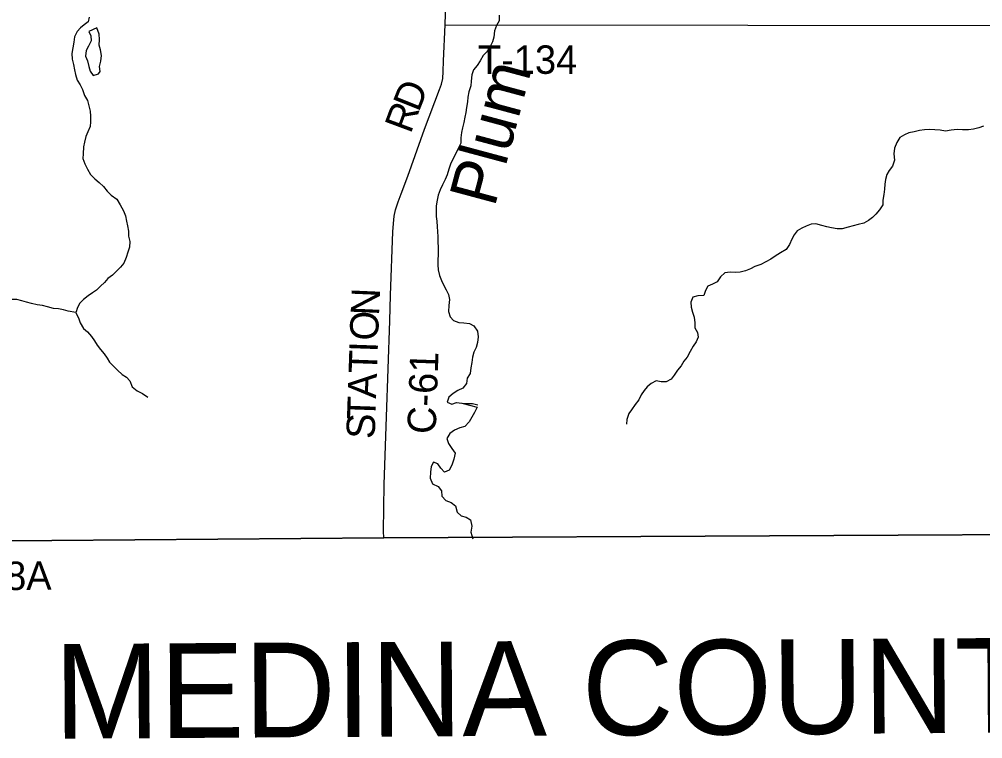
# Model space of a CAD drawing. Extents: x 1857828 to 2277390, y 930619 to 1324581.
# Drawn here: x 2114059 to 2124231, y 1191325 to 1198920 of the extents above; entities that cross this region are included whole.
import ezdxf

# ---------------------------------------------------------------- set-up
doc = ezdxf.new("R2010")
doc.units = 0
for name, color, linetype in [('GM_X_Adjacent_County', 7, 'Continuous'), ('GM_X_Adjacent_County_Text', 7, 'Continuous'), ('GM_X_County', 7, 'Continuous'), ('GM_X_County_Road', 7, 'Continuous'), ('GM_X_County_Road_Text', 7, 'Continuous'), ('GM_X_Minor_Lake', 7, 'Continuous'), ('GM_X_Minor_River', 7, 'Continuous'), ('GM_X_Minor_River_Text', 7, 'Continuous'), ('GM_X_Township', 7, 'Continuous'), ('GM_X_Township_Road', 7, 'Continuous'), ('GM_X_Township_Road_Text', 7, 'Continuous')]:
    doc.layers.add(name, color=color, linetype=linetype)

msp = doc.modelspace()

# ---------------------------------------------------------------- linework, layer by layer
at = {"layer": 'GM_X_Adjacent_County'}
msp.add_lwpolyline([(2174207, 1194531), (2172588, 1194493), (2172188, 1194484), (2169110, 1194412), (2167773, 1194381), (2165086, 1194319), (2162687, 1194297), (2162163, 1194283), (2161646, 1194277), (2161454, 1194270), (2159224, 1194187), (2158831, 1194172), (2158007, 1194142), (2151107, 1193913), (2145028, 1193801), (2144321, 1193787), (2140582, 1193696), (2139549, 1193677), (2134076, 1193549), (2129443, 1193493), (2126053, 1193488), (2117908, 1193445), (2113523, 1193411)], dxfattribs=at)
at = {"layer": 'GM_X_County'}
msp.add_lwpolyline([(2139554, 1210761), (2139563, 1207294), (2139522, 1201475), (2139522, 1198874), (2139549, 1193677), (2134076, 1193549), (2129443, 1193493), (2126053, 1193488), (2117908, 1193445), (2113523, 1193411)], dxfattribs=at)
at = {"layer": 'GM_X_County_Road'}
msp.add_lwpolyline([(2117908, 1193445), (2117904, 1193517), (2117913, 1194008), (2117938, 1194723), (2117972, 1195738), (2117980, 1196006), (2118004, 1196675), (2118010, 1196763), (2118019, 1196843), (2118033, 1196907), (2118061, 1196993), (2118091, 1197077), (2118160, 1197263), (2118336, 1197761), (2118495, 1198180), (2118516, 1198234), (2118530, 1198294), (2118536, 1198369), (2118539, 1198483), (2118555, 1198862), (2118584, 1199788)], dxfattribs=at)
at = {"layer": 'GM_X_Minor_Lake'}
for points in [[(2114877, 1198829), (2114795, 1198792), (2114814, 1198744), (2114820, 1198694), (2114791, 1198635), (2114765, 1198591), (2114758, 1198530), (2114779, 1198482), (2114794, 1198422), (2114806, 1198373), (2114841, 1198325), (2114894, 1198343)], [(2114877, 1198829), (2114795, 1198792), (2114814, 1198744), (2114820, 1198694), (2114791, 1198635), (2114765, 1198591), (2114758, 1198530), (2114779, 1198482), (2114794, 1198422), (2114806, 1198373), (2114841, 1198325), (2114897, 1198344)], [(2114894, 1198343), (2114913, 1198370), (2114908, 1198422), (2114919, 1198478), (2114929, 1198539), (2114918, 1198597), (2114903, 1198647), (2114906, 1198705), (2114902, 1198763), (2114877, 1198829)]]:
    msp.add_lwpolyline(points, dxfattribs=at)
at = {"layer": 'GM_X_Minor_River'}
for points in [[(2114797, 1198944), (2114786, 1198892), (2114746, 1198861), (2114706, 1198831), (2114669, 1198792), (2114641, 1198735), (2114634, 1198679), (2114623, 1198617), (2114614, 1198557), (2114618, 1198498), (2114631, 1198442), (2114644, 1198388), (2114654, 1198338), (2114671, 1198276)], [(2119125, 1198964), (2119126, 1198902), (2119096, 1198853), (2119077, 1198797), (2119068, 1198732), (2119056, 1198682), (2119029, 1198626), (2118996, 1198577), (2118958, 1198536), (2118925, 1198480), (2118893, 1198431), (2118856, 1198387), (2118838, 1198332), (2118831, 1198266), (2118826, 1198216), (2118806, 1198155), (2118795, 1198097), (2118792, 1198047), (2118780, 1197987), (2118773, 1197936), (2118762, 1197886), (2118754, 1197832), (2118739, 1197775), (2118729, 1197725), (2118722, 1197669), (2118721, 1197611), (2118697, 1197562), (2118672, 1197510), (2118641, 1197449), (2118613, 1197391), (2118596, 1197338), (2118577, 1197278), (2118557, 1197227), (2118528, 1197171), (2118502, 1197120), (2118481, 1197064), (2118470, 1197012), (2118462, 1196949), (2118461, 1196891), (2118462, 1196839), (2118468, 1196789), (2118473, 1196729), (2118476, 1196679), (2118479, 1196625), (2118479, 1196572), (2118482, 1196512), (2118483, 1196438), (2118480, 1196378), (2118478, 1196326), (2118481, 1196274), (2118496, 1196216), (2118518, 1196162), (2118541, 1196110), (2118568, 1196062), (2118590, 1196016), (2118603, 1195960), (2118594, 1195898), (2118591, 1195834), (2118607, 1195780), (2118642, 1195740), (2118700, 1195719), (2118752, 1195717), (2118813, 1195708), (2118857, 1195685), (2118896, 1195629), (2118903, 1195567), (2118897, 1195509), (2118884, 1195456), (2118857, 1195404), (2118845, 1195352), (2118836, 1195297), (2118826, 1195239), (2118819, 1195179), (2118788, 1195132), (2118780, 1195076), (2118741, 1195027), (2118689, 1195001), (2118639, 1194968), (2118596, 1194931), (2118576, 1194879), (2118625, 1194855), (2118677, 1194874), (2118731, 1194869)], [(2114671, 1198276), (2114702, 1198229), (2114728, 1198179), (2114749, 1198117), (2114778, 1198063), (2114795, 1198007), (2114806, 1197949), (2114812, 1197897), (2114811, 1197839), (2114808, 1197787), (2114782, 1197732), (2114763, 1197682), (2114747, 1197624), (2114738, 1197573), (2114735, 1197501), (2114730, 1197449), (2114752, 1197393), (2114779, 1197337), (2114810, 1197281), (2114856, 1197236), (2114903, 1197198), (2114950, 1197153), (2114986, 1197107), (2115029, 1197062), (2115088, 1197020), (2115125, 1196960), (2115161, 1196899), (2115180, 1196845), (2115191, 1196789), (2115201, 1196739), (2115212, 1196683), (2115213, 1196629), (2115228, 1196573), (2115222, 1196514), (2115205, 1196460), (2115188, 1196404), (2115162, 1196347), (2115127, 1196303), (2115087, 1196260), (2115042, 1196219), (2114996, 1196183), (2114960, 1196142), (2114917, 1196101), (2114875, 1196061), (2114833, 1196032), (2114786, 1196001), (2114738, 1195961), (2114700, 1195924), (2114673, 1195877), (2114658, 1195821), (2114684, 1195767), (2114701, 1195715), (2114738, 1195656), (2114780, 1195620), (2114821, 1195572), (2114852, 1195525), (2114880, 1195479), (2114917, 1195433), (2114954, 1195388), (2114986, 1195344), (2115013, 1195300), (2115053, 1195259), (2115098, 1195215), (2115145, 1195169), (2115191, 1195140), (2115226, 1195102), (2115251, 1195038), (2115305, 1194999), (2115362, 1194970), (2115418, 1194930)], [(2124241, 1197790), (2124190, 1197774), (2124134, 1197759), (2124082, 1197752), (2124019, 1197753), (2123963, 1197755), (2123897, 1197750), (2123837, 1197739), (2123781, 1197748), (2123727, 1197752), (2123669, 1197755), (2123618, 1197754), (2123562, 1197745), (2123506, 1197733), (2123451, 1197720), (2123405, 1197699), (2123355, 1197671), (2123323, 1197620), (2123300, 1197560), (2123293, 1197499), (2123300, 1197433), (2123280, 1197371), (2123243, 1197324), (2123219, 1197280), (2123204, 1197229), (2123197, 1197179), (2123195, 1197125), (2123188, 1197071), (2123177, 1197012), (2123175, 1196960), (2123142, 1196908), (2123104, 1196863), (2123067, 1196826), (2123025, 1196796), (2122977, 1196769), (2122917, 1196752), (2122865, 1196740), (2122809, 1196727), (2122747, 1196708), (2122693, 1196707), (2122635, 1196717), (2122587, 1196730), (2122532, 1196743), (2122470, 1196759), (2122420, 1196758), (2122368, 1196737), (2122322, 1196716), (2122273, 1196686), (2122239, 1196643), (2122216, 1196599), (2122192, 1196544), (2122157, 1196490), (2122097, 1196453), (2122041, 1196418), (2121994, 1196387), (2121942, 1196361), (2121888, 1196332), (2121826, 1196309), (2121778, 1196286), (2121727, 1196265), (2121671, 1196251), (2121620, 1196248), (2121566, 1196249), (2121510, 1196243), (2121461, 1196202), (2121427, 1196149), (2121377, 1196125), (2121328, 1196104), (2121306, 1196057), (2121287, 1196005), (2121225, 1196000), (2121169, 1195987), (2121151, 1195935), (2121152, 1195881), (2121167, 1195827), (2121185, 1195775), (2121192, 1195717), (2121191, 1195661), (2121221, 1195615), (2121226, 1195565), (2121207, 1195515), (2121175, 1195468), (2121144, 1195411), (2121110, 1195353), (2121077, 1195310), (2121047, 1195262), (2121010, 1195215), (2120972, 1195162), (2120941, 1195122), (2120889, 1195093), (2120837, 1195091), (2120783, 1195104)], [(2114658, 1195823), (2114577, 1195840), (2114527, 1195852), (2114475, 1195863), (2114420, 1195868), (2114358, 1195885), (2114304, 1195899), (2114248, 1195906), (2114189, 1195919), (2114137, 1195933), (2114085, 1195948), (2114034, 1195962), (2113978, 1195961), (2113928, 1195942), (2113879, 1195917), (2113833, 1195887), (2113773, 1195872), (2113719, 1195857), (2113663, 1195846), (2113621, 1195818)], [(2120783, 1195104), (2120729, 1195075), (2120689, 1195038), (2120656, 1195000), (2120624, 1194955), (2120599, 1194901), (2120563, 1194852), (2120524, 1194798), (2120494, 1194757), (2120473, 1194695), (2120470, 1194644)], [(2118731, 1194869), (2118894, 1194825), (2118864, 1194770), (2118837, 1194720), (2118809, 1194671), (2118764, 1194622), (2118710, 1194608), (2118656, 1194583), (2118605, 1194548), (2118573, 1194496), (2118592, 1194442), (2118627, 1194390), (2118661, 1194338), (2118648, 1194276), (2118627, 1194213), (2118599, 1194159), (2118549, 1194138), (2118509, 1194180), (2118478, 1194226), (2118432, 1194245), (2118408, 1194197), (2118401, 1194140), (2118398, 1194074), (2118421, 1194016), (2118481, 1193987), (2118516, 1193943), (2118521, 1193885), (2118563, 1193840), (2118620, 1193818), (2118666, 1193785), (2118683, 1193715), (2118724, 1193679), (2118776, 1193664), (2118822, 1193634), (2118839, 1193570), (2118828, 1193504), (2118848, 1193434)], [(2118731, 1194869), (2118791, 1194863), (2118845, 1194862), (2118899, 1194849)]]:
    msp.add_lwpolyline(points, dxfattribs=at)
at = {"layer": 'GM_X_Township'}
msp.add_lwpolyline([(2139554, 1210761), (2139563, 1207294), (2139522, 1201475), (2139522, 1198874), (2139549, 1193677), (2134076, 1193549), (2129443, 1193493), (2126053, 1193488), (2117908, 1193445), (2113523, 1193411)], dxfattribs=at)
at = {"layer": 'GM_X_Township_Road'}
for points in [[(2118555, 1198862), (2124947, 1198854)], [(2113523, 1193411), (2117908, 1193445)], [(2117908, 1193445), (2126053, 1193488)]]:
    msp.add_lwpolyline(points, dxfattribs=at)

# ---------------------------------------------------------------- texts
at = {"layer": 'GM_X_Adjacent_County_Text'}
msp.add_text('MEDINA COUNTY', height=1000, rotation=0.3672, dxfattribs=at).set_placement((2114431, 1191324))
at = {"layer": 'GM_X_County_Road_Text'}
for s, rotation, p in [('D', 68.3609, (2118276, 1197932)), ('R', 69.6171, (2118191, 1197703)), ('N', 87.5076, (2117857, 1195787)), ('O', 88.0106, (2117847, 1195524)), ('T', 88.0127, (2117835, 1195177)), ('I', 88.0092, (2117843, 1195401)), ('C-61', 87.9435, (2118455, 1194538)), ('A', 88.0143, (2117826, 1194913)), ('T', 88.0149, (2117818, 1194689)), ('S', 88.0134, (2117811, 1194486))]:
    msp.add_text(s, height=300, rotation=rotation, dxfattribs=at).set_placement(p)
at = {"layer": 'GM_X_Minor_River_Text'}
msp.add_text('Plum', height=500.3, rotation=74.9895, dxfattribs=at).set_placement((2119077, 1196926))
at = {"layer": 'GM_X_Township_Road_Text'}
for s, rotation, p in [('T-134', 0, (2118902, 1198344)), ('T-8A', 0.3164, (2113532, 1192892))]:
    msp.add_text(s, height=300, rotation=rotation, dxfattribs=at).set_placement(p)

doc.saveas('drawing.dxf')
